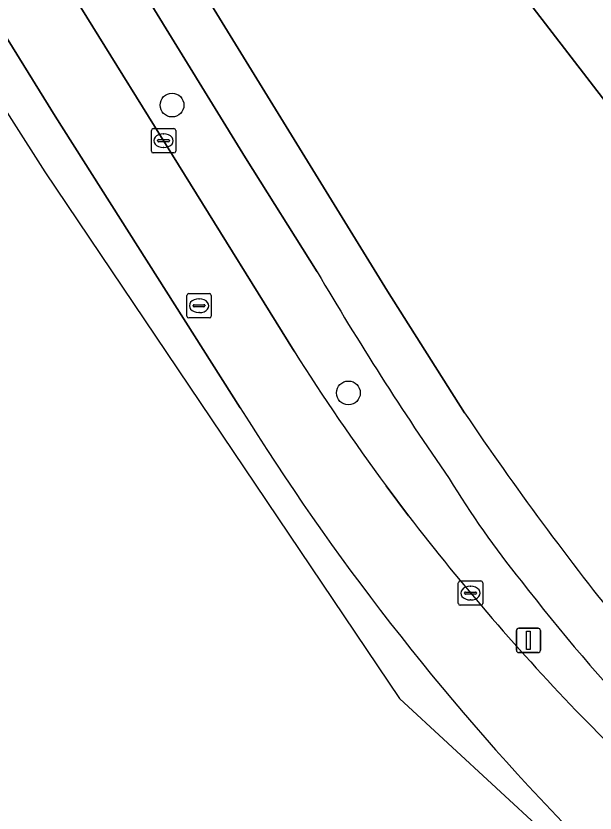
# Model space of a CAD drawing. Extents: x 161087 to 161926, y 382572 to 383873.
# Drawn here: x 161457.93 to 161481.74, y 382829.06 to 382861.81 of the extents above; entities that cross this region are included whole.
import ezdxf

# ---------------------------------------------------------------- set-up
doc = ezdxf.new("R2010")
doc.units = 0
for name, color, linetype in [('IMGEO_Berm_open', 7, 'Continuous'), ('IMGEO_Boom', 7, 'Continuous'), ('IMGEO_Fietspad_gesloten', 7, 'Continuous'), ('IMGEO_Kolk', 7, 'Continuous'), ('IMGEO_Lichtmast', 7, 'Continuous'), ('IMGEO_OVBaan_gesloten', 7, 'Continuous'), ('IMGEO_Rijbaan_lokaal_gesloten', 7, 'Continuous'), ('IMGEO_Rioolput', 7, 'Continuous'), ('IMGEO_Voetgangersgebied_open', 7, 'Continuous')]:
    doc.layers.add(name, color=color, linetype=linetype)

msp = doc.modelspace()

# ---------------------------------------------------------------- linework, layer by layer
at = {"layer": 'IMGEO_Berm_open'}
for points in [[(161393.34, 382965.409), (161396.511, 382961.386), (161398.687, 382958.569), (161401.46, 382954.936), (161406.5, 382948.022), (161410.714, 382942.139), (161411.121, 382941.571), (161411.265, 382941.368), (161411.681, 382941.644), (161419.216, 382930.272), (161418.8, 382929.996), (161430.918, 382910.367), (161455.826, 382869.827), (161469.371, 382848.033)], [(161470.317, 382851.298), (161467.37, 382855.98), (161433.209, 382911.46)], [(161473.148, 382842.501), (161474.073, 382841.278)]]:
    msp.add_lwpolyline(points, dxfattribs=at)
for centre, radius, start, end in [((161582.687, 382917.154), 130.246, 210.373, 214.80415), ((161553.295, 382901.277), 99.389, 212.39239, 216.25461), ((161508.447, 382862.682), 38.268, 211.2789, 219.0002), ((161549.662, 382899.405), 95.355, 217.55995, 224.10822), ((161551.055, 382894.885), 91.665, 217.88254, 227.80147), ((161590.822, 382940.217), 153.316, 224.3534, 228.10257)]:
    msp.add_arc(centre, radius, start, end, dxfattribs=at)
at = {"layer": 'IMGEO_Boom'}
for centre in [(161464.349, 382858.147), (161471.6, 382846.321)]:
    msp.add_circle(centre, 0.489, dxfattribs=at)
at = {"layer": 'IMGEO_Fietspad_gesloten'}
for points in [[(161476.379, 382845.501), (161473.209, 382850.496), (161469.267, 382856.908), (161434.891, 382912.704), (161425.738, 382927.535), (161423.001, 382931.728), (161421.785, 382933.513), (161421.709, 382933.625), (161420.782, 382934.985), (161418.673, 382937.998), (161418.424, 382938.34), (161418.173, 382938.68), (161416.013, 382941.491), (161413.737, 382944.446), (161413.383, 382944.906), (161412.674, 382945.831), (161395.778, 382967.851), (161371.138, 383000)], [(161423.738, 382926.662), (161428.393, 382919.248), (161433.209, 382911.46), (161467.37, 382855.98), (161470.317, 382851.298)]]:
    msp.add_lwpolyline(points, dxfattribs=at)
for centre, radius, start, end in [((161582.687, 382917.154), 130.246, 210.373, 214.80415), ((161585.631, 382919.443), 131.922, 214.09026, 218.90997), ((161508.447, 382862.682), 38.268, 211.2789, 219.0002), ((161551.055, 382894.885), 91.665, 217.88254, 227.80147)]:
    msp.add_arc(centre, radius, start, end, dxfattribs=at)
at = {"layer": 'IMGEO_Kolk'}
for p, q in [((161463.574, 382857.183), (161464.426, 382857.183)), ((161463.499, 382856.257), (161463.499, 382857.109)), ((161463.987, 382856.963), (161464.012, 382856.963)), ((161464.5, 382857.109), (161464.5, 382856.257)), ((161463.758, 382856.677), (161463.758, 382856.689)), ((161464.196, 382856.64), (161463.798, 382856.64)), ((161463.801, 382856.726), (161464.199, 382856.726)), ((161464.242, 382856.689), (161464.242, 382856.677)), ((161464.426, 382856.183), (161463.574, 382856.183)), ((161464.01, 382856.403), (161463.985, 382856.403)), ((161476.121, 382837.673), (161476.121, 382838.525)), ((161476.196, 382838.599), (161477.048, 382838.599)), ((161477.122, 382838.525), (161477.122, 382837.673)), ((161476.609, 382838.379), (161476.634, 382838.379)), ((161476.38, 382838.093), (161476.38, 382838.105)), ((161476.818, 382838.056), (161476.42, 382838.056)), ((161476.423, 382838.142), (161476.821, 382838.142)), ((161476.864, 382838.105), (161476.864, 382838.093)), ((161477.048, 382837.599), (161476.196, 382837.599)), ((161476.632, 382837.819), (161476.607, 382837.819))]:
    msp.add_line(p, q, dxfattribs=at)
for points in [[(161463.574, 382857.183), (161464.426, 382857.183)], [(161463.499, 382856.257), (161463.499, 382857.109)], [(161464.5, 382857.109), (161464.5, 382856.257)], [(161464.426, 382856.183), (161463.574, 382856.183)], [(161476.121, 382837.673), (161476.121, 382838.525)], [(161476.196, 382838.599), (161477.048, 382838.599)], [(161477.122, 382838.525), (161477.122, 382837.673)], [(161477.048, 382837.599), (161476.196, 382837.599)]]:
    msp.add_lwpolyline(points, dxfattribs=at)
for centre, radius, start, end in [((161463.576, 382857.107), 0.0765, 91.552, 178.448), ((161463.576, 382857.107), 0.0765, 91.552, 178.448), ((161464.424, 382857.107), 0.0765, 1.552, 88.448), ((161464.424, 382857.107), 0.0765, 1.552, 88.448), ((161463.798, 382856.686), 0.0403, 85.8775, 175.7526), ((161463.795, 382856.676), 0.0366, 178.938, 274.7102), ((161464.199, 382856.683), 0.043, 264.8664, 352.4533), ((161464.203, 382856.688), 0.0386, 1.7309, 96.639), ((161463.576, 382856.259), 0.0765, 181.552, 268.448), ((161463.576, 382856.259), 0.0765, 181.552, 268.448), ((161464.424, 382856.259), 0.0765, 271.552, 358.448), ((161464.424, 382856.259), 0.0765, 271.552, 358.448), ((161476.198, 382838.523), 0.0765, 91.552, 178.448), ((161476.198, 382838.523), 0.0765, 91.552, 178.448), ((161477.046, 382838.523), 0.0765, 1.552, 88.448), ((161477.046, 382838.523), 0.0765, 1.552, 88.448), ((161476.42, 382838.102), 0.0403, 85.8775, 175.7526), ((161476.417, 382838.092), 0.0366, 178.938, 274.7102), ((161476.821, 382838.099), 0.043, 264.8664, 352.4533), ((161476.825, 382838.104), 0.0386, 1.7309, 96.639), ((161476.198, 382837.675), 0.0765, 181.552, 268.448), ((161476.198, 382837.675), 0.0765, 181.552, 268.448), ((161477.046, 382837.675), 0.0765, 271.552, 358.448), ((161477.046, 382837.675), 0.0765, 271.552, 358.448)]:
    msp.add_arc(centre, radius, start, end, dxfattribs=at)
for centre, major_axis, ratio, start_param, end_param in [((161463.986, 382856.683), (-0.387, 0.002), 0.722429, 4.712389, 7.853982), ((161464.011, 382856.683), (-0.39, 0.002), 0.717154, 1.570796, 4.712389), ((161476.608, 382838.099), (-0.387, 0.002), 0.722429, 4.712389, 7.853982), ((161476.633, 382838.099), (-0.39, 0.002), 0.717154, 1.570796, 4.712389)]:
    msp.add_ellipse(centre, major_axis=major_axis, ratio=ratio, start_param=start_param, end_param=end_param, dxfattribs=at)
at = {"layer": 'IMGEO_Lichtmast'}
for p, q in [((161478.509, 382835.758), (161478.509, 382836.558)), ((161478.509, 382836.558), (161478.509, 382835.758)), ((161478.609, 382836.658), (161479.399, 382836.658)), ((161479.399, 382836.658), (161478.609, 382836.658)), ((161479.499, 382836.558), (161479.499, 382835.758)), ((161479.499, 382835.758), (161479.499, 382836.558)), ((161479.399, 382835.658), (161478.609, 382835.658)), ((161478.609, 382835.658), (161479.399, 382835.658))]:
    msp.add_line(p, q, dxfattribs=at)
msp.add_lwpolyline([(161478.929, 382836.533), (161479.079, 382836.533), (161479.079, 382835.783), (161478.929, 382835.783), (161478.929, 382836.533)], dxfattribs=at)
for centre, start, end in [((161478.609, 382836.558), 90, 180), ((161478.609, 382836.558), 90, 180), ((161479.399, 382836.558), 0, 90), ((161479.399, 382836.558), 360, 90), ((161478.609, 382835.758), 180, 270), ((161478.609, 382835.758), 180, 270), ((161479.399, 382835.758), 270, 0), ((161479.399, 382835.758), 270, 0)]:
    msp.add_arc(centre, 0.1, start, end, dxfattribs=at)
at = {"layer": 'IMGEO_OVBaan_gesloten'}
for points in [[(161426.451, 382911.127), (161459.546, 382857.696), (161467.156, 382845.711)], [(161469.371, 382848.033), (161455.826, 382869.827), (161430.918, 382910.367)], [(161474.073, 382841.278), (161473.148, 382842.501)]]:
    msp.add_lwpolyline(points, dxfattribs=at)
for centre, radius, start, end in [((161553.295, 382901.277), 99.389, 212.39239, 216.25461), ((161555.229, 382900.594), 103.774, 211.92949, 223.85823), ((161549.662, 382899.405), 95.355, 217.55995, 224.10822), ((161590.822, 382940.217), 153.316, 224.3534, 228.10257)]:
    msp.add_arc(centre, radius, start, end, dxfattribs=at)
at = {"layer": 'IMGEO_Rijbaan_lokaal_gesloten'}
for points in [[(161396.802, 382955.002), (161389.997, 382963.844), (161373.955, 382984.236), (161364.474, 382996.402), (161349.395, 383015.579), (161339.705, 383027.962), (161323.369, 383048.79), (161322.958, 383048.175), (161399.802, 382948.43), (161459.121, 382855.398), (161473.698, 382833.776), (161479.667, 382828.263)], [(161467.156, 382845.711), (161459.546, 382857.696), (161426.451, 382911.127)]]:
    msp.add_lwpolyline(points, dxfattribs=at)
msp.add_arc((161555.229, 382900.594), 103.774, 211.92949, 223.85823, dxfattribs=at)
at = {"layer": 'IMGEO_Rioolput'}
for p, q in [((161464.962, 382849.477), (161464.962, 382850.329)), ((161465.037, 382850.403), (161465.889, 382850.403)), ((161465.963, 382850.329), (161465.963, 382849.477)), ((161465.264, 382849.946), (161465.662, 382849.946)), ((161465.45, 382850.183), (161465.475, 382850.183)), ((161465.221, 382849.897), (161465.221, 382849.909)), ((161465.659, 382849.86), (161465.261, 382849.86)), ((161465.473, 382849.623), (161465.448, 382849.623)), ((161465.705, 382849.909), (161465.705, 382849.897)), ((161465.889, 382849.403), (161465.037, 382849.403))]:
    msp.add_line(p, q, dxfattribs=at)
for points in [[(161464.962, 382849.477), (161464.962, 382850.329)], [(161465.037, 382850.403), (161465.889, 382850.403)], [(161465.963, 382850.329), (161465.963, 382849.477)], [(161465.889, 382849.403), (161465.037, 382849.403)]]:
    msp.add_lwpolyline(points, dxfattribs=at)
for centre, radius, start, end in [((161465.039, 382850.327), 0.0765, 91.552, 178.448), ((161465.039, 382850.327), 0.0765, 91.552, 178.448), ((161465.887, 382850.327), 0.0765, 1.552, 88.448), ((161465.887, 382850.327), 0.0765, 1.552, 88.448), ((161465.261, 382849.906), 0.0403, 85.8775, 175.7526), ((161465.666, 382849.908), 0.0386, 1.7309, 96.639), ((161465.258, 382849.896), 0.0366, 178.938, 274.7102), ((161465.662, 382849.903), 0.043, 264.8664, 352.4533), ((161465.039, 382849.479), 0.0765, 181.552, 268.448), ((161465.039, 382849.479), 0.0765, 181.552, 268.448), ((161465.887, 382849.479), 0.0765, 271.552, 358.448), ((161465.887, 382849.479), 0.0765, 271.552, 358.448)]:
    msp.add_arc(centre, radius, start, end, dxfattribs=at)
for centre, major_axis, ratio, start_param, end_param in [((161465.449, 382849.903), (-0.387, 0.002), 0.722429, 4.712389, 7.853982), ((161465.474, 382849.903), (-0.39, 0.002), 0.717154, 1.570796, 4.712389)]:
    msp.add_ellipse(centre, major_axis=major_axis, ratio=ratio, start_param=start_param, end_param=end_param, dxfattribs=at)
at = {"layer": 'IMGEO_Voetgangersgebied_open'}
for points in [[(161491.048, 382965.377), (161486.36, 382972.355), (161487.398, 382973.001), (161487.593, 382973.143), (161489.566, 382970.234), (161491.831, 382971.755), (161492.041, 382971.904), (161494.312, 382973.384), (161494.555, 382973.544), (161494.8, 382973.709), (161487.535, 382984.276), (161418.673, 382937.998), (161420.782, 382934.985), (161421.709, 382933.625), (161421.785, 382933.513), (161423.001, 382931.728), (161425.738, 382927.535), (161434.891, 382912.704), (161469.267, 382856.908), (161473.209, 382850.496), (161476.379, 382845.501)], [(161466.603, 382878.487), (161484.393, 382855.405), (161484.636, 382855.608), (161486.327, 382856.855), (161488.719, 382853.755), (161487.027, 382852.446), (161486.818, 382852.283), (161493.314, 382843.811), (161493.502, 382843.566), (161495.682, 382840.897), (161497.872, 382842.586), (161498.119, 382842.775), (161499.901, 382844.149), (161499.624, 382844.499), (161499.511, 382844.641), (161498.916, 382845.391), (161496.266, 382848.732), (161495.302, 382847.988), (161473.698, 382875.969)], [(161498.145, 382824.749), (161492.513, 382831.862), (161491.521, 382831.05), (161491.13, 382831.626), (161491.422, 382831.833), (161487.108, 382837.36), (161486.62, 382836.979), (161485.892, 382837.913), (161486.375, 382838.299), (161486.273, 382838.429), (161486.593, 382838.651), (161488.926, 382840.391), (161493.314, 382843.811), (161486.818, 382852.283), (161487.027, 382852.446), (161484.636, 382855.608), (161484.393, 382855.405), (161466.603, 382878.487)]]:
    msp.add_lwpolyline(points, dxfattribs=at)
msp.add_arc((161585.631, 382919.443), 131.922, 214.09026, 218.90997, dxfattribs=at)

doc.saveas('drawing.dxf')
